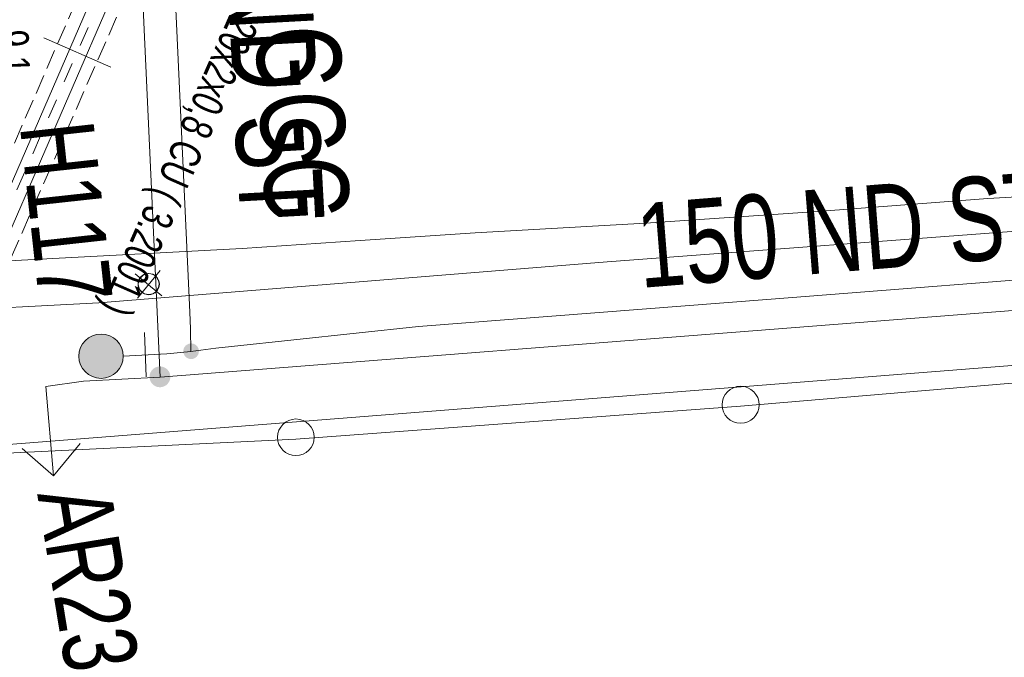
# Model space of a CAD drawing. Header units: metres. Extents: x -740 to 758, y -633 to 854.
# Tile 502 of 656: x -191 to -174, y -157 to -146. Entities that reach past the tile are written whole.
import ezdxf

# ---------------------------------------------------------------- set-up
doc = ezdxf.new("R2010")
doc.units = ezdxf.units.M
doc.header["$MEASUREMENT"] = 0
doc.linetypes.add('333_125', pattern=[0.4576, 0.3328, -0.1248])
doc.linetypes.add('333_333', pattern=[0.6656, 0.3328, -0.3328])
for name, color, linetype in [('Gas.LOVION', 7, 'Continuous'), ('Grundkarte.LOVION', 7, 'Continuous'), ('Strom.LOVION', 7, 'Continuous'), ('StromBemass.LOVION', 7, 'Continuous'), ('Telko.LOVION', 7, 'Continuous'), ('Wasser.LOVION', 7, 'Continuous')]:
    doc.layers.add(name, color=color, linetype=linetype)
doc.styles.add('ERSTELLTER_STIL_1', font='arial.ttf')

msp = doc.modelspace()

# ---------------------------------------------------------------- hatches: boundary and pattern name
at = {"layer": 'Gas.LOVION', "linetype": 'Continuous', "lineweight": 13}
msp.add_hatch(color=7, dxfattribs=at).paths.add_polyline_path([(-188.018, -152.017), (-188.006, -151.999), (-187.995, -151.98), (-187.987, -151.959), (-187.981, -151.938), (-187.979, -151.916), (-187.979, -151.894), (-187.982, -151.872), (-187.987, -151.851), (-187.995, -151.83), (-188.006, -151.811), (-188.019, -151.793), (-188.034, -151.777), (-188.051, -151.763), (-188.07, -151.751), (-188.09, -151.742), (-188.111, -151.735), (-188.133, -151.731), (-188.155, -151.73), (-188.177, -151.731), (-188.198, -151.736), (-188.219, -151.743), (-188.239, -151.752), (-188.258, -151.764), (-188.275, -151.778), (-188.29, -151.794), (-188.303, -151.812), (-188.313, -151.831), (-188.321, -151.852), (-188.327, -151.873), (-188.33, -151.895), (-188.329, -151.917), (-188.327, -151.939), (-188.321, -151.961), (-188.313, -151.981), (-188.302, -152), (-188.289, -152.018), (-188.274, -152.034), (-188.257, -152.048), (-188.238, -152.06), (-188.218, -152.069), (-188.197, -152.076), (-188.176, -152.08), (-188.154, -152.081), (-188.132, -152.08), (-188.11, -152.076), (-188.089, -152.069), (-188.069, -152.059), (-188.05, -152.048), (-188.033, -152.033)])
at = {"layer": 'Wasser.LOVION', "linetype": 'Continuous', "lineweight": 13}
for points in [[(-188.859, -151.795), (-188.831, -151.757), (-188.809, -151.716), (-188.791, -151.672), (-188.78, -151.626), (-188.774, -151.579), (-188.774, -151.532), (-188.78, -151.486), (-188.792, -151.44), (-188.81, -151.396), (-188.832, -151.355), (-188.86, -151.317), (-188.893, -151.283), (-188.929, -151.253), (-188.969, -151.228), (-189.012, -151.208), (-189.056, -151.193), (-189.103, -151.185), (-189.15, -151.182), (-189.197, -151.185), (-189.243, -151.194), (-189.288, -151.209), (-189.33, -151.229), (-189.37, -151.254), (-189.406, -151.284), (-189.438, -151.319), (-189.466, -151.357), (-189.489, -151.398), (-189.506, -151.442), (-189.517, -151.488), (-189.523, -151.535), (-189.523, -151.582), (-189.517, -151.629), (-189.505, -151.674), (-189.488, -151.718), (-189.465, -151.759), (-189.437, -151.797), (-189.405, -151.831), (-189.368, -151.861), (-189.328, -151.886), (-189.286, -151.906), (-189.241, -151.921), (-189.194, -151.929), (-189.147, -151.932), (-189.1, -151.929), (-189.054, -151.92), (-189.009, -151.905), (-188.967, -151.885), (-188.927, -151.86), (-188.891, -151.83)], [(-187.526, -151.557), (-187.516, -151.543), (-187.508, -151.529), (-187.502, -151.513), (-187.498, -151.497), (-187.496, -151.481), (-187.496, -151.464), (-187.498, -151.448), (-187.502, -151.432), (-187.508, -151.417), (-187.516, -151.402), (-187.526, -151.389), (-187.538, -151.377), (-187.55, -151.366), (-187.564, -151.357), (-187.579, -151.35), (-187.595, -151.345), (-187.611, -151.342), (-187.628, -151.341), (-187.644, -151.342), (-187.661, -151.346), (-187.676, -151.351), (-187.691, -151.358), (-187.705, -151.367), (-187.718, -151.377), (-187.729, -151.389), (-187.739, -151.403), (-187.747, -151.417), (-187.753, -151.433), (-187.757, -151.449), (-187.759, -151.465), (-187.759, -151.482), (-187.757, -151.498), (-187.753, -151.514), (-187.746, -151.53), (-187.738, -151.544), (-187.729, -151.557), (-187.717, -151.569), (-187.704, -151.58), (-187.69, -151.589), (-187.675, -151.596), (-187.66, -151.601), (-187.643, -151.604), (-187.627, -151.605), (-187.61, -151.604), (-187.594, -151.601), (-187.579, -151.595), (-187.564, -151.588), (-187.55, -151.579), (-187.537, -151.569)]]:
    msp.add_hatch(color=7, dxfattribs=at).paths.add_polyline_path(points)

# ---------------------------------------------------------------- linework, layer by layer
at = {"layer": 'Gas.LOVION', "color": 5, "linetype": 'Continuous', "lineweight": 18}
for points in [[(-159.007, -149.638), (-165.388, -150.129), (-188.149, -151.911), (-188.692, -140.156), (-193.637, -140.211), (-194.255, -140.242), (-194.587, -140.023), (-200.991, -140.576)], [(-188.149, -151.911), (-189.443, -151.978), (-190.084, -152.071)]]:
    msp.add_lwpolyline(points, dxfattribs=at)
at = {"layer": 'Gas.LOVION', "color": 7, "linetype": 'Continuous', "lineweight": 13}
for points in [[(-190.084, -152.071), (-189.951, -153.58)], [(-189.502, -153.033), (-189.951, -153.58), (-190.484, -153.115)]]:
    msp.add_lwpolyline(points, dxfattribs=at)
at = {"layer": 'Grundkarte.LOVION', "color": 8, "linetype": 'Continuous', "lineweight": 18}
for points in [[(-161.109, -147.937), (-162.605, -148.054), (-165.539, -148.282), (-171.288, -148.726), (-174.169, -148.889), (-177.044, -149.111), (-179.95, -149.306), (-182.831, -149.47), (-184.769, -149.6), (-186.765, -149.736), (-190.706, -149.944), (-192.649, -150.016), (-202.5, -150.536), (-204.443, -150.608), (-206.413, -150.712), (-208.149, -150.793), (-208.863, -150.744), (-209.247, -150.752), (-209.364, -150.764)], [(-211.688, -153.592), (-207.55, -153.601), (-195.508, -153.428), (-205.069, -154.186), (-212.692, -154.813), (-205.069, -154.186), (-126.625, -176.279), (-205.069, -154.186), (-195.508, -153.428), (-185.859, -152.958), (-178.347, -152.401), (-157.799, -150.658), (-178.347, -152.401), (-185.859, -152.958), (-195.508, -153.428), (-158.024, -150.473)], [(-158.024, -150.473), (-195.508, -153.428), (-207.55, -153.601), (-211.688, -153.592)]]:
    msp.add_lwpolyline(points, dxfattribs=at)
at = {"layer": 'Grundkarte.LOVION', "color": 253, "linetype": 'Continuous', "lineweight": 18}
msp.add_lwpolyline([(-211.688, -153.592), (-207.55, -153.601), (-195.508, -153.428), (-158.024, -150.473)], dxfattribs=at)
at = {"layer": 'Grundkarte.LOVION', "color": 9, "linetype": 'Continuous', "lineweight": 18}
for centre, radius in [((-178.344, -152.378), 0.313), ((-185.857, -152.928), 0.31)]:
    msp.add_circle(centre, radius, dxfattribs=at)
at = {"layer": 'Strom.LOVION', "color": 1, "linetype": 'Continuous', "lineweight": 18}
msp.add_lwpolyline([(-211.173, -152.965), (-206.941, -153.024), (-193.541, -152.837), (-193.006, -152.711), (-192.039, -152.025), (-191.51, -151.087), (-191.044, -150.258), (-187.607, -142.341), (-186.361, -141.776), (-184.15, -141.87), (-184.006, -141.235), (-185.621, -140.58), (-186.348, -140.252), (-187.98, -140.338), (-188.52, -140.406), (-192.014, -140.496), (-193.351, -138.912), (-194.401, -132.557)], dxfattribs=at)
at = {"layer": 'Strom.LOVION', "color": 94, "linetype": 'Continuous', "lineweight": 18}
msp.add_lwpolyline([(-210.936, -152.676), (-206.97, -152.731), (-193.556, -152.528), (-193.011, -152.357), (-192.267, -151.811), (-191.751, -150.889), (-191.309, -150.121), (-187.884, -142.22), (-187.736, -142.073), (-186.435, -141.473), (-181.129, -141.338)], dxfattribs=at)
at = {"layer": 'Strom.LOVION', "color": 7, "linetype": '333_125', "lineweight": 13}
msp.add_lwpolyline([(-191.522, -150.054), (-188.122, -142.214), (-187.417, -142.47), (-190.86, -150.329)], close=True, dxfattribs=at)
at = {"layer": 'Strom.LOVION', "color": 9, "linetype": '333_333', "lineweight": 18}
msp.add_lwpolyline([(-187.769, -142.342), (-191.199, -150.185)], dxfattribs=at)
at = {"layer": 'Strom.LOVION', "color": 7, "linetype": 'Continuous', "lineweight": 13}
msp.add_lwpolyline([(-188.986, -146.673), (-190.113, -146.177)], dxfattribs=at)
at = {"layer": 'Telko.LOVION', "color": 1, "linetype": 'Continuous', "lineweight": 18}
msp.add_lwpolyline([(-209.536, -150.972), (-196.497, -150.865), (-195.653, -150.886), (-194.789, -150.949), (-189.188, -150.653), (-180.596, -149.961), (-165.588, -148.833), (-160.486, -148.423)], dxfattribs=at)
at = {"layer": 'Telko.LOVION', "color": 9, "linetype": 'Continuous', "lineweight": 18}
for points in [[(-188.571, -150.164), (-188.121, -150.534)], [(-188.571, -150.164), (-188.121, -150.534)], [(-188.531, -150.574), (-188.148, -150.108)], [(-188.531, -150.574), (-188.148, -150.108)]]:
    msp.add_lwpolyline(points, dxfattribs=at)
for centre in [(-188.346, -150.336), (-188.342, -150.339)]:
    msp.add_circle(centre, 0.178, dxfattribs=at)
at = {"layer": 'Wasser.LOVION', "color": 94, "linetype": 'Continuous', "lineweight": 18}
msp.add_lwpolyline([(-159.538, -149.202), (-160.064, -149.254), (-166.006, -149.702), (-171.934, -150.133), (-177.83, -150.592), (-183.784, -151.056), (-186.943, -151.394), (-187.207, -151.42), (-187.63, -151.476), (-187.638, -151.092), (-187.65, -150.813), (-187.916, -145.075), (-188.111, -140.203), (-188.127, -139.894), (-188.151, -139.498), (-188.505, -139.503), (-188.742, -139.496)], dxfattribs=at)
at = {"layer": 'Wasser.LOVION', "color": 7, "linetype": 'Continuous', "lineweight": 13}
for points in [[(-188.386, -151.905), (-188.415, -151.154)], [(-188.04, -151.516), (-188.774, -151.558)]]:
    msp.add_lwpolyline(points, dxfattribs=at)
at = {"layer": 'Wasser.LOVION', "color": 150, "linetype": 'Continuous', "lineweight": 18}
msp.add_lwpolyline([(-187.63, -151.476), (-188.04, -151.516)], dxfattribs=at)
at = {"layer": 'Wasser.LOVION', "color": 7, "linetype": 'Continuous', "lineweight": 13}
msp.add_circle((-189.149, -151.557), 0.375, dxfattribs=at)

# ---------------------------------------------------------------- texts
at = {"layer": 'Gas.LOVION', "color": 5, "linetype": 'Continuous', "lineweight": 18, "attachment_point": 7, "style": 'ERSTELLTER_STIL_1'}
for s, insert, char_height, rotation in [('{\\A1;\\W0.71560x;150 ND ST}', (-187.195, -142.286), 1.42277, 273.1099), ('{\\A1;\\W0.72103x;150 ND ST KA (1977)}', (-180, -150.83), 1.42278, 4.5808)]:
    msp.add_mtext(s, dxfattribs=dict(at, insert=insert, char_height=char_height, rotation=rotation))
at = {"layer": 'Gas.LOVION', "color": 7, "linetype": 'Continuous', "lineweight": 13, "insert": (-190.246, -153.888), "char_height": 1.24491, "attachment_point": 7, "rotation": 279.2462, "style": 'ERSTELLTER_STIL_1'}
msp.add_mtext('{\\A1;\\W0.71462x;AR23}', dxfattribs=at)
at = {"layer": 'Strom.LOVION', "color": 94, "linetype": 'Continuous', "lineweight": 18, "insert": (-185.673, -142.413), "char_height": 0.53353, "attachment_point": 7, "rotation": 246.2474, "style": 'ERSTELLTER_STIL_1'}
msp.add_mtext('{\\A1;\\W0.70422x;0135  3x3x1,5  20x2x0,8 CU ( 3.2001 ) }', dxfattribs=at)
at = {"layer": 'StromBemass.LOVION', "color": 7, "linetype": 'Continuous', "lineweight": 13, "insert": (-190.916, -146.049), "char_height": 0.53355, "attachment_point": 7, "rotation": 272.2443, "style": 'ERSTELLTER_STIL_1'}
msp.add_mtext('{\\A1;\\W0.71556x;9.1}', dxfattribs=at)
at = {"layer": 'Wasser.LOVION', "color": 150, "linetype": 'Continuous', "lineweight": 18, "insert": (-186.722, -143.247), "char_height": 1.42281, "attachment_point": 7, "rotation": 273.2447, "style": 'ERSTELLTER_STIL_1'}
msp.add_mtext('{\\A1;\\W0.71558x;150 GGG}', dxfattribs=at)
at = {"layer": 'Wasser.LOVION', "color": 7, "linetype": 'Continuous', "lineweight": 13, "insert": (-190.521, -147.665), "char_height": 1.2449, "attachment_point": 7, "rotation": 276.2454, "style": 'ERSTELLTER_STIL_1'}
msp.add_mtext('{\\A1;\\W0.73855x;H117}', dxfattribs=at)

doc.saveas('drawing.dxf')
